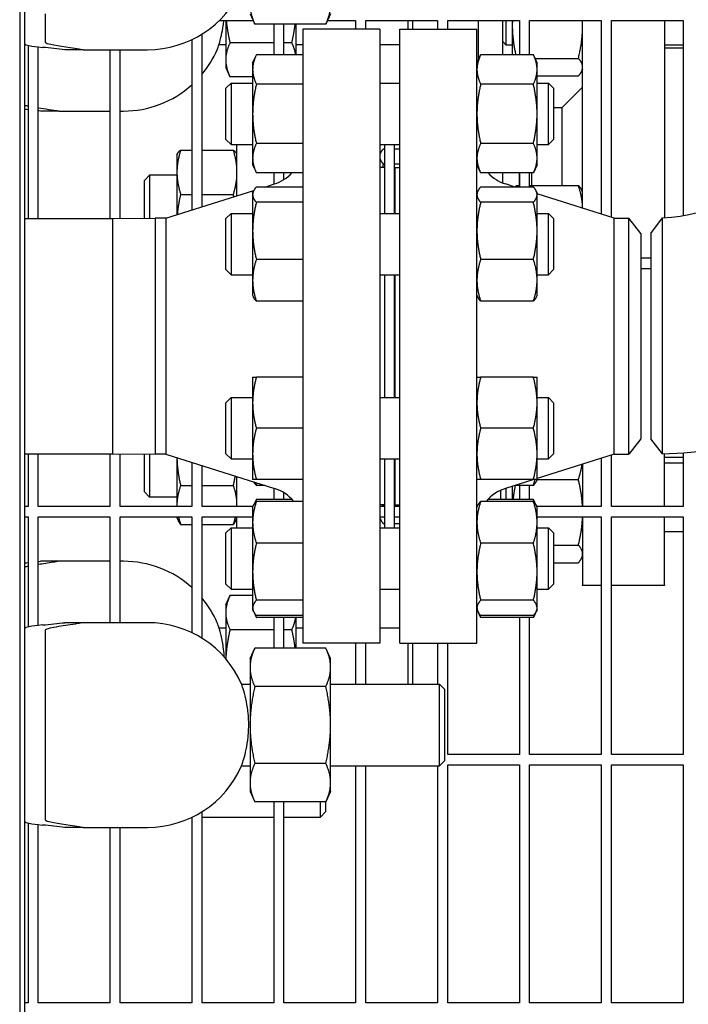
# Model space of a CAD drawing. Header units: inches. Extents: x 24 to 1128, y -69 to 748.
# Tile 639 of 656: x 755 to 763, y 611 to 623. Entities that reach past the tile are written whole.
import ezdxf

# ---------------------------------------------------------------- set-up
doc = ezdxf.new("R2010")
doc.units = ezdxf.units.IN
doc.header["$LTSCALE"] = 32
doc.header["$MEASUREMENT"] = 0
doc.layers.add('Visible (ANSI)', color=7, linetype='Continuous', lineweight=30)

msp = doc.modelspace()

# ---------------------------------------------------------------- linework, layer by layer
at = {"layer": 'Visible (ANSI)'}
for p, q in [((754.94651, 628.66844), (754.94651, 608.66853)), ((755.00901, 608.73103), (755.00901, 628.60594)), ((755.25901, 622.60554), (755.25901, 622.26558)), ((757.75901, 622.60603), (757.81438, 622.48727)), ((758.74301, 622.60603), (758.68763, 622.48727)), ((757.38419, 622.52603), (757.79631, 622.52603)), ((757.4624, 622.52603), (757.4624, 622.04586)), ((758.6844, 622.48042), (757.81762, 622.48042)), ((758.04813, 622.48042), (758.04813, 622.10642)), ((758.17313, 622.10642), (758.17313, 622.48042)), ((758.3214, 622.10642), (758.3214, 622.48042)), ((758.7057, 622.52603), (759.04813, 622.52603)), ((759.04813, 622.52603), (759.04813, 622.41853)), ((759.17313, 622.41853), (759.17313, 622.52603)), ((759.17313, 622.52603), (760.04813, 622.52603)), ((759.6881, 622.41853), (759.6881, 622.52603)), ((759.74365, 622.52603), (759.74365, 622.41853)), ((760.04813, 622.52603), (760.04813, 622.41853)), ((760.17313, 622.41853), (760.17313, 622.52603)), ((760.17313, 622.52603), (761.04813, 622.52603)), ((760.54563, 622.52603), (760.54563, 622.04298)), ((760.84563, 622.10644), (760.84563, 622.52603)), ((760.88313, 622.52603), (760.88313, 622.22954)), ((760.96163, 622.52603), (760.96163, 622.46345)), ((760.96163, 622.46345), (760.96163, 622.10642)), ((761.04813, 622.52603), (761.04813, 622.10642)), ((761.17313, 622.10642), (761.17313, 622.52603)), ((761.17313, 622.52603), (762.04813, 622.52603)), ((761.82063, 620.22979), (761.82063, 622.52603)), ((762.04813, 622.52603), (762.04813, 620.15773)), ((762.17313, 620.11814), (762.17313, 622.52603)), ((762.17313, 622.52603), (763.04813, 622.52603)), ((762.82063, 622.52603), (762.82063, 620.11447)), ((763.04813, 622.52603), (763.04813, 620.14221)), ((757.17313, 620.24816), (757.17313, 622.35955)), ((758.40563, 622.41853), (758.40563, 614.91853)), ((759.34563, 622.41853), (758.40563, 622.41853)), ((759.34563, 622.41853), (759.34563, 614.91853)), ((759.59013, 614.91853), (759.59013, 622.41853)), ((759.59013, 622.41853), (760.53013, 622.41853)), ((760.53013, 614.91853), (760.53013, 622.41853)), ((755.04813, 622.2209), (755.04813, 620.10603)), ((757.04813, 622.29077), (757.04813, 620.20856)), ((757.37958, 622.23103), (757.4624, 622.23103)), ((758.04813, 622.25341), (757.51427, 622.25341)), ((758.26954, 622.25341), (758.17313, 622.25341)), ((758.3214, 622.23103), (758.40563, 622.23103)), ((759.34563, 622.23103), (759.59013, 622.23103)), ((760.84563, 622.26704), (760.88313, 622.22954)), ((760.88313, 622.22954), (760.96163, 622.22954)), ((762.82063, 622.22954), (763.04813, 622.22954)), ((755.17313, 620.10603), (755.17313, 622.20178)), ((755.72207, 622.16853), (755.49575, 622.16853)), ((755.72207, 622.16853), (756.25901, 622.16853)), ((756.04813, 622.16853), (756.04813, 620.10603)), ((756.17313, 620.10646), (756.17313, 622.16853)), ((756.25901, 622.16853), (756.50901, 622.16853)), ((757.79113, 622.00974), (757.83622, 622.10642)), ((758.40563, 622.10642), (757.83622, 622.10642)), ((760.53013, 622.00974), (760.57522, 622.10642)), ((761.21905, 622.10642), (760.57522, 622.10642)), ((761.26413, 622.00974), (761.21905, 622.10642)), ((763.04813, 622.185), (762.82063, 622.185)), ((757.4624, 622.04586), (757.4624, 621.94953)), ((757.79113, 622.00974), (757.79113, 621.926)), ((761.23954, 622.06248), (761.76877, 622.06248)), ((761.26413, 621.926), (761.26413, 622.00974)), ((757.4624, 621.94953), (757.51427, 621.8383)), ((757.79113, 621.926), (757.79113, 621.38474)), ((761.26413, 621.38474), (761.26413, 621.926)), ((761.82063, 621.93054), (761.80881, 621.90518)), ((757.46513, 621.69724), (757.52763, 621.75974)), ((757.79113, 621.8383), (757.51427, 621.8383)), ((757.52763, 621.75974), (757.52763, 621.00974)), ((757.52763, 621.75974), (757.79113, 621.75974)), ((758.40563, 621.74558), (757.83622, 621.74558)), ((759.34563, 621.75974), (759.59013, 621.75974)), ((761.21905, 621.74558), (760.57522, 621.74558)), ((761.26413, 621.8476), (761.76877, 621.8476)), ((761.26413, 621.75974), (761.40263, 621.75974)), ((761.40263, 621.00974), (761.40263, 621.75974)), ((761.46513, 621.69724), (761.40263, 621.75974)), ((757.46513, 621.07224), (757.46513, 621.69724)), ((761.46513, 621.69724), (761.46513, 621.07224)), ((761.57063, 621.46107), (761.82063, 621.71107)), ((755.42547, 621.41853), (755.19915, 621.41853)), ((755.42547, 621.41853), (755.9624, 621.41853)), ((755.9624, 621.41853), (756.04813, 621.41853)), ((756.17313, 621.41853), (756.2124, 621.41853)), ((757.79113, 621.38474), (757.79113, 620.84347)), ((761.26413, 620.84347), (761.26413, 621.38474)), ((761.46513, 621.46107), (761.57063, 621.46107)), ((761.57063, 620.50992), (761.57063, 621.46107)), ((757.46513, 621.07224), (757.52763, 621.00974)), ((758.40563, 621.02389), (757.83622, 621.02389)), ((761.21905, 621.02389), (760.57522, 621.02389)), ((761.46513, 621.07224), (761.40263, 621.00974)), ((756.86663, 620.88452), (756.87228, 620.89664)), ((756.91172, 620.94267), (757.04813, 620.94267)), ((757.17313, 620.94267), (757.55555, 620.94267)), ((757.52763, 621.00974), (757.79113, 621.00974)), ((757.59563, 620.89524), (757.59498, 620.89664)), ((757.59563, 621.00974), (757.59563, 620.38198)), ((759.34563, 621.00974), (759.59013, 621.00974)), ((759.34563, 620.89524), (759.35047, 620.90562)), ((759.38572, 620.95558), (759.40513, 620.95558)), ((759.40513, 620.16862), (759.40513, 621.00974)), ((759.52513, 620.16862), (759.52513, 621.00974)), ((759.52513, 620.95558), (759.59013, 620.95558)), ((761.26413, 621.00974), (761.40263, 621.00974)), ((756.86663, 620.88452), (756.86663, 620.67113)), ((757.79113, 620.84347), (757.79113, 620.75974)), ((759.38572, 620.77264), (759.40513, 620.77264)), ((759.52513, 620.77264), (759.59013, 620.77264)), ((761.26413, 620.75974), (761.26413, 620.84347)), ((756.86663, 620.67113), (756.86663, 620.15108)), ((757.79113, 620.75974), (757.83622, 620.66305)), ((758.4035, 620.66305), (757.83622, 620.66305)), ((758.04813, 620.66305), (758.04813, 620.5253)), ((758.17313, 620.58222), (758.17313, 620.66305)), ((759.40513, 620.72853), (759.34563, 620.72853)), ((759.53013, 620.16862), (759.53013, 620.72853)), ((759.53013, 620.72853), (759.59013, 620.72853)), ((760.53013, 620.75974), (760.57522, 620.66305)), ((761.21905, 620.66305), (760.57522, 620.66305)), ((760.84563, 620.53993), (760.84563, 620.66306)), ((761.04563, 620.66305), (761.04563, 620.50992)), ((761.04813, 620.66305), (761.04813, 620.49072)), ((761.17313, 620.49072), (761.17313, 620.66305)), ((761.19563, 620.66305), (761.19563, 620.50992)), ((761.26413, 620.75974), (761.21905, 620.66305)), ((756.47063, 620.57202), (756.53313, 620.63452)), ((756.47063, 620.1079), (756.47063, 620.57202)), ((756.53313, 620.63452), (756.53313, 620.1082)), ((756.86663, 620.63452), (756.53313, 620.63452)), ((759.52513, 620.60853), (759.53013, 620.60853)), ((756.7323, 620.10853), (757.80531, 620.44839)), ((757.79113, 620.41862), (757.80141, 620.44067)), ((757.79113, 620.41862), (757.79113, 620.39732)), ((758.40563, 620.49072), (757.83622, 620.49072)), ((757.93895, 620.49072), (758.05661, 620.52798)), ((760.53013, 620.41862), (760.54041, 620.44067)), ((761.21905, 620.49072), (760.57522, 620.49072)), ((760.99682, 620.49072), (760.87916, 620.52798)), ((761.0135, 620.50992), (761.04813, 620.50992)), ((761.17313, 620.50992), (761.76877, 620.50992)), ((761.26413, 620.41862), (761.25385, 620.44067)), ((761.26413, 620.39732), (761.26413, 620.41862)), ((761.82063, 620.42698), (761.80881, 620.45234)), ((756.91172, 620.39959), (757.04813, 620.39959)), ((757.17313, 620.39959), (757.55555, 620.39959)), ((757.79113, 620.39732), (757.79113, 619.95538)), ((758.40563, 620.30393), (757.83622, 620.30393)), ((761.21905, 620.30393), (760.57522, 620.30393)), ((762.20347, 620.10853), (761.26413, 620.40605)), ((761.26413, 619.95538), (761.26413, 620.39732)), ((755.00901, 620.10603), (756.0842, 620.10603)), ((756.0842, 620.10603), (756.60207, 620.10853)), ((756.0842, 617.23103), (756.0842, 620.10603)), ((756.0842, 618.66853), (756.0842, 620.10603)), ((756.7323, 620.10853), (756.60207, 620.10853)), ((756.60207, 620.10853), (756.60207, 617.22853)), ((756.60207, 620.10853), (756.60207, 618.66853)), ((756.7323, 620.10853), (756.7323, 617.22853)), ((757.46513, 620.10612), (757.52763, 620.16862)), ((757.46513, 619.48112), (757.46513, 620.10612)), ((757.52763, 620.16862), (757.52763, 619.41862)), ((757.52763, 620.16862), (757.79113, 620.16862)), ((759.34563, 620.16862), (759.59013, 620.16862)), ((761.26413, 620.16862), (761.40263, 620.16862)), ((761.40263, 619.41862), (761.40263, 620.16862)), ((761.46513, 620.10612), (761.40263, 620.16862)), ((761.46513, 620.10612), (761.46513, 619.48112)), ((762.20347, 617.22853), (762.20347, 620.10853)), ((762.20347, 620.10853), (762.38626, 620.10853)), ((762.38626, 617.22853), (762.38626, 620.10853)), ((762.53013, 619.92103), (762.38626, 620.10853)), ((762.65513, 619.92103), (762.79745, 620.11292)), ((757.79113, 619.95538), (757.79113, 619.35168)), ((761.26413, 619.35168), (761.26413, 619.95538)), ((762.53013, 619.92103), (762.53013, 617.41603)), ((762.65513, 619.92103), (762.65513, 617.41613)), ((758.40563, 619.60683), (757.83622, 619.60683)), ((761.21905, 619.60683), (760.57522, 619.60683)), ((762.65513, 619.61978), (762.53013, 619.61978)), ((757.46513, 619.48112), (757.52763, 619.41862)), ((761.46513, 619.48112), (761.40263, 619.41862)), ((762.53013, 619.49478), (762.65513, 619.49478)), ((757.52763, 619.41862), (757.79113, 619.41862)), ((757.79113, 619.35168), (757.79113, 619.16862)), ((759.34563, 619.41862), (759.59013, 619.41862)), ((759.40513, 617.91844), (759.40513, 619.41862)), ((759.52513, 617.91844), (759.52513, 619.41862)), ((759.53013, 617.91844), (759.53013, 619.41862)), ((761.26413, 619.41862), (761.40263, 619.41862)), ((761.26413, 619.16862), (761.26413, 619.35168)), ((757.79113, 619.16862), (757.80141, 619.14657)), ((758.40563, 619.09652), (757.83622, 619.09652)), ((760.53013, 619.16862), (760.54041, 619.14657)), ((761.21905, 619.09652), (760.57522, 619.09652)), ((761.26413, 619.16862), (761.25385, 619.14657)), ((756.0842, 617.23103), (756.0842, 618.66853)), ((756.60207, 618.66853), (756.60207, 617.22853)), ((757.79113, 618.16844), (757.79113, 617.85594)), ((758.40563, 618.16844), (757.83622, 618.16844)), ((761.21905, 618.16844), (760.57522, 618.16844)), ((761.26413, 617.85594), (761.26413, 618.16844)), ((757.46513, 617.85594), (757.52763, 617.91844)), ((757.52763, 617.91844), (757.52763, 617.16844)), ((757.52763, 617.91844), (757.79113, 617.91844)), ((759.34563, 617.91844), (759.59013, 617.91844)), ((761.26413, 617.91844), (761.40263, 617.91844)), ((761.40263, 617.16844), (761.40263, 617.91844)), ((761.46513, 617.85594), (761.40263, 617.91844)), ((757.46513, 617.23094), (757.46513, 617.85594)), ((757.79113, 617.85594), (757.79113, 617.23094)), ((761.26413, 617.23094), (761.26413, 617.85594)), ((761.46513, 617.85594), (761.46513, 617.23094)), ((758.40563, 617.54344), (757.83622, 617.54344)), ((761.21905, 617.54344), (760.57522, 617.54344)), ((762.53013, 617.41603), (762.38626, 617.22853)), ((762.79751, 617.23048), (762.65513, 617.41603)), ((755.00901, 617.23103), (756.0842, 617.23103)), ((755.04813, 617.23103), (755.04813, 616.58853)), ((755.17313, 616.58853), (755.17313, 617.23103)), ((756.04813, 617.23103), (756.04813, 616.58853)), ((756.0842, 617.23103), (756.60207, 617.22853)), ((756.17313, 616.58853), (756.17313, 617.2306)), ((756.47063, 616.76504), (756.47063, 617.22916)), ((756.53313, 617.22886), (756.53313, 616.70254)), ((756.7323, 617.22853), (756.60207, 617.22853)), ((756.7323, 617.22853), (758.05661, 616.80908)), ((756.86663, 617.18598), (756.86663, 616.60722)), ((757.46513, 617.23094), (757.52763, 617.16844)), ((757.52763, 617.16844), (757.79113, 617.16844)), ((757.79113, 617.23094), (757.79113, 616.91844)), ((759.34563, 617.16844), (759.59013, 617.16844)), ((759.40513, 616.32732), (759.40513, 617.16844)), ((759.52513, 616.32732), (759.52513, 617.16844)), ((759.53013, 616.60853), (759.53013, 617.16844)), ((761.26413, 616.91844), (761.26413, 617.23094)), ((762.20347, 617.22853), (761.26413, 616.93101)), ((761.26413, 617.16844), (761.40263, 617.16844)), ((761.46513, 617.23094), (761.40263, 617.16844)), ((762.04813, 617.17933), (762.04813, 616.58853)), ((762.17313, 616.58853), (762.17313, 617.21892)), ((762.20347, 617.22853), (762.38626, 617.22853)), ((762.82063, 616.58853), (762.82063, 617.23117)), ((763.04813, 617.185), (762.82063, 617.185)), ((763.04813, 617.24343), (763.04813, 616.58853)), ((757.04813, 617.12849), (757.04813, 616.58853)), ((757.17313, 616.58853), (757.17313, 617.0889)), ((761.82063, 617.10727), (761.82063, 616.58853)), ((762.82063, 617.12277), (763.04813, 617.12277)), ((757.59563, 616.95508), (757.59563, 616.58853)), ((756.91172, 616.84487), (757.04813, 616.84487)), ((757.17313, 616.84487), (757.55555, 616.84487)), ((758.40563, 616.91844), (757.83622, 616.91844)), ((757.93895, 616.84634), (757.83622, 616.84634)), ((758.04813, 616.81176), (758.04813, 616.67401)), ((761.21905, 616.91844), (760.57522, 616.91844)), ((761.22444, 616.91844), (760.87916, 616.80908)), ((760.88313, 616.81034), (760.88313, 616.67401)), ((760.96163, 616.8352), (760.96163, 616.67401)), ((761.21905, 616.84634), (760.99682, 616.84634)), ((761.04813, 616.84634), (761.04813, 616.67401)), ((761.17313, 616.67401), (761.17313, 616.84634)), ((761.26413, 616.91844), (761.25385, 616.89639)), ((761.26377, 616.91765), (761.76877, 616.91765)), ((756.47063, 616.76504), (756.53313, 616.70254)), ((756.86663, 616.70254), (756.53313, 616.70254)), ((758.17313, 616.67401), (758.17313, 616.75484)), ((759.52513, 616.72853), (759.53013, 616.72853)), ((760.82063, 616.67401), (760.82063, 616.78641)), ((755.04813, 616.58853), (755.00901, 616.58853)), ((756.04813, 616.58853), (755.17313, 616.58853)), ((757.04813, 616.58853), (756.17313, 616.58853)), ((756.86663, 616.60722), (756.86663, 616.58853)), ((757.79636, 616.58853), (757.17313, 616.58853)), ((757.79113, 616.57732), (757.80141, 616.59937)), ((757.79113, 616.57732), (757.79113, 616.39427)), ((757.80141, 616.59937), (757.83622, 616.67401)), ((758.27075, 616.67401), (757.83622, 616.67401)), ((758.40563, 616.64942), (757.83622, 616.64942)), ((759.40513, 616.60853), (759.34563, 616.60853)), ((759.40513, 616.58853), (759.34563, 616.58853)), ((759.59013, 616.58853), (759.52513, 616.58853)), ((759.53013, 616.60853), (759.59013, 616.60853)), ((760.53013, 616.57732), (760.54041, 616.59937)), ((761.21905, 616.64942), (760.57522, 616.64942)), ((761.21905, 616.67401), (760.66501, 616.67401)), ((761.25385, 616.59937), (761.21905, 616.67401)), ((761.26413, 616.57732), (761.25385, 616.59937)), ((762.04813, 616.58853), (761.25891, 616.58853)), ((761.26413, 616.39427), (761.26413, 616.57732)), ((763.04813, 616.58853), (762.17313, 616.58853)), ((755.00901, 616.46353), (755.04813, 616.46353)), ((755.04813, 616.46353), (755.04813, 615.11616)), ((755.17313, 615.13528), (755.17313, 616.46353)), ((755.17313, 616.46353), (756.04813, 616.46353)), ((756.04813, 616.46353), (756.04813, 615.16853)), ((756.17313, 615.16853), (756.17313, 616.46353)), ((756.17313, 616.46353), (757.04813, 616.46353)), ((756.86663, 616.46353), (756.86663, 616.45254)), ((756.86663, 616.45254), (756.88307, 616.41728)), ((757.04813, 616.46353), (757.04813, 615.04629)), ((757.17313, 614.97751), (757.17313, 616.46353)), ((757.17313, 616.46353), (757.79113, 616.46353)), ((757.59563, 616.44182), (757.58419, 616.41728)), ((757.59563, 616.46353), (757.59563, 616.32732)), ((759.34563, 616.46353), (759.40513, 616.46353)), ((759.34563, 616.44182), (759.35137, 616.42952)), ((759.52513, 616.46353), (759.59013, 616.46353)), ((761.26413, 616.46353), (762.04813, 616.46353)), ((761.82063, 616.46353), (761.82063, 615.62817)), ((762.04813, 616.46353), (762.04813, 613.55728)), ((762.17313, 613.55728), (762.17313, 616.46353)), ((762.17313, 616.46353), (763.04813, 616.46353)), ((762.82063, 615.62817), (762.82063, 616.46353)), ((763.04813, 616.46353), (763.04813, 613.55728)), ((756.91172, 616.36958), (757.04813, 616.36958)), ((757.17313, 616.36958), (757.55555, 616.36958)), ((757.46513, 616.26482), (757.52763, 616.32732)), ((757.52763, 616.32732), (757.52763, 615.57732)), ((757.52763, 616.32732), (757.79113, 616.32732)), ((757.79113, 616.39427), (757.79113, 615.79056)), ((759.34563, 616.32732), (759.59013, 616.32732)), ((759.38572, 616.37942), (759.40513, 616.37942)), ((759.52513, 616.37942), (759.59013, 616.37942)), ((761.26413, 615.79056), (761.26413, 616.39427)), ((761.26413, 616.32732), (761.40263, 616.32732)), ((761.40263, 615.57732), (761.40263, 616.32732)), ((761.46513, 616.26482), (761.40263, 616.32732)), ((757.46513, 615.63982), (757.46513, 616.26482)), ((761.46513, 616.26482), (761.46513, 615.63982)), ((762.82063, 616.28277), (763.04813, 616.28277)), ((758.40563, 616.13911), (757.83622, 616.13911)), ((761.21905, 616.13911), (760.57522, 616.13911)), ((761.46513, 616.11571), (761.76877, 616.11571)), ((761.82063, 615.98377), (761.80881, 615.95841)), ((755.42547, 615.91853), (755.19915, 615.91853)), ((755.9624, 615.91853), (755.42547, 615.91853)), ((756.04813, 615.91853), (755.9624, 615.91853)), ((756.2124, 615.91853), (756.17313, 615.91853)), ((761.46513, 615.90083), (761.76877, 615.90083)), ((757.79113, 615.79056), (757.79113, 615.34862)), ((761.26413, 615.34862), (761.26413, 615.79056)), ((757.46513, 615.63982), (757.52763, 615.57732)), ((761.46513, 615.63982), (761.40263, 615.57732)), ((761.82063, 615.62405), (761.82063, 615.62817)), ((762.04813, 615.62405), (761.82063, 615.62405)), ((762.82063, 615.62405), (762.17313, 615.62405)), ((762.82063, 615.62817), (762.82063, 615.62405)), ((757.4624, 615.38753), (757.51413, 615.49846)), ((757.79113, 615.49876), (757.51427, 615.49876)), ((757.52763, 615.57732), (757.79113, 615.57732)), ((759.34563, 615.57732), (759.59013, 615.57732)), ((761.26413, 615.57732), (761.40263, 615.57732)), ((757.4624, 615.38753), (757.4624, 615.29097)), ((758.40563, 615.44201), (757.83622, 615.44201)), ((761.21905, 615.44201), (760.57522, 615.44201)), ((757.4624, 615.29097), (757.4624, 614.72694)), ((757.79113, 615.34862), (757.79113, 615.32732)), ((757.79113, 615.32732), (757.80141, 615.30528)), ((757.80141, 615.30528), (757.83622, 615.23064)), ((758.40563, 615.25523), (757.83622, 615.25523)), ((760.53013, 615.32732), (760.54041, 615.30528)), ((760.54041, 615.30528), (760.57522, 615.23064)), ((761.21905, 615.25523), (760.57522, 615.25523)), ((761.25385, 615.30528), (761.21905, 615.23064)), ((761.26413, 615.32732), (761.25385, 615.30528)), ((761.26413, 615.32732), (761.26413, 615.34862)), ((755.72207, 615.16853), (755.49575, 615.16853)), ((756.25901, 615.16853), (755.72207, 615.16853)), ((756.50901, 615.16853), (756.25901, 615.16853)), ((758.40563, 615.23064), (757.83622, 615.23064)), ((758.04813, 615.23064), (758.04813, 614.85672)), ((758.17313, 614.85672), (758.17313, 615.23064)), ((758.3214, 614.85672), (758.3214, 615.23064)), ((761.21905, 615.23064), (760.57522, 615.23064)), ((761.04813, 615.23064), (761.04813, 613.55728)), ((761.17313, 613.55728), (761.17313, 615.23064)), ((755.25901, 615.07148), (755.25901, 614.73152)), ((757.37958, 615.10603), (757.4624, 615.10603)), ((758.04813, 615.08319), (757.51427, 615.08319)), ((758.26954, 615.08319), (758.17313, 615.08319)), ((758.3214, 615.10603), (758.40563, 615.10603)), ((759.34563, 615.10603), (759.59013, 615.10603)), ((759.34563, 614.91853), (758.40563, 614.91853)), ((759.04813, 614.91853), (759.04813, 614.41853)), ((759.17313, 614.41853), (759.17313, 614.91853)), ((759.59013, 614.91853), (760.53013, 614.91853)), ((759.6881, 614.41853), (759.6881, 614.91853)), ((759.74365, 614.91853), (759.74365, 614.41853)), ((760.04813, 614.91853), (760.04813, 614.41853)), ((760.17313, 613.55728), (760.17313, 614.91853)), ((757.75901, 614.73103), (757.81762, 614.85672)), ((758.6844, 614.85672), (757.81762, 614.85672)), ((758.74301, 614.73103), (758.6844, 614.85672)), ((755.25901, 614.73152), (755.25901, 613.10554)), ((757.75901, 614.73103), (757.75901, 614.62218)), ((758.74301, 614.62218), (758.74301, 614.73103)), ((757.75901, 614.62218), (757.75901, 613.91853)), ((758.74301, 613.91853), (758.74301, 614.62218)), ((757.65465, 614.41853), (757.75901, 614.41853)), ((758.74301, 614.41853), (760.07151, 614.41853)), ((760.07151, 613.41853), (760.07151, 614.41853)), ((760.13401, 614.35603), (760.07151, 614.41853)), ((758.6844, 614.38763), (757.81762, 614.38763)), ((760.13401, 614.35603), (760.13401, 613.48103)), ((757.75901, 613.91853), (757.75901, 613.21488)), ((758.74301, 613.21488), (758.74301, 613.91853)), ((761.04813, 613.55728), (760.17313, 613.55728)), ((762.04813, 613.55728), (761.17313, 613.55728)), ((763.04813, 613.55728), (762.17313, 613.55728)), ((758.6844, 613.44943), (757.81762, 613.44943)), ((760.13401, 613.48103), (760.07151, 613.41853)), ((757.65465, 613.41853), (757.75901, 613.41853)), ((758.74301, 613.41853), (760.07151, 613.41853)), ((759.04813, 613.41853), (759.04813, 610.52603)), ((759.17313, 610.52603), (759.17313, 613.41853)), ((760.04813, 613.41853), (760.04813, 610.52603)), ((760.17313, 610.52603), (760.17313, 613.43228)), ((760.17313, 613.43228), (761.04813, 613.43228)), ((761.04813, 613.43228), (761.04813, 610.52603)), ((761.17313, 610.52603), (761.17313, 613.43228)), ((761.17313, 613.43228), (762.04813, 613.43228)), ((762.04813, 613.43228), (762.04813, 610.52603)), ((762.17313, 610.52603), (762.17313, 613.43228)), ((762.17313, 613.43228), (763.04813, 613.43228)), ((763.04813, 613.43228), (763.04813, 610.52603)), ((757.75901, 613.21488), (757.75901, 613.10603)), ((758.74301, 613.10603), (758.74301, 613.21488)), ((755.25901, 613.10554), (755.25901, 612.76558)), ((757.75901, 613.10603), (757.81762, 612.98034)), ((758.74301, 613.10603), (758.6844, 612.98034)), ((758.6844, 612.98034), (757.81762, 612.98034)), ((758.04813, 612.98034), (758.04813, 610.52603)), ((758.17313, 610.52603), (758.17313, 612.98034)), ((758.61937, 612.79353), (758.61937, 612.98034)), ((758.68187, 612.98034), (758.68187, 612.85603)), ((757.17313, 610.52603), (757.17313, 612.85955)), ((758.68187, 612.85603), (758.61937, 612.79353)), ((755.04813, 612.7209), (755.04813, 610.52603)), ((757.04813, 612.79077), (757.04813, 610.52603)), ((757.17313, 612.79353), (758.04813, 612.79353)), ((758.17313, 612.79353), (758.61937, 612.79353)), ((755.17313, 610.52603), (755.17313, 612.70178)), ((755.72207, 612.66853), (755.49575, 612.66853)), ((755.72207, 612.66853), (756.25901, 612.66853)), ((756.04813, 612.66853), (756.04813, 610.52603)), ((756.17313, 610.52603), (756.17313, 612.66853)), ((756.25901, 612.66853), (756.50901, 612.66853)), ((755.04813, 610.52603), (755.00901, 610.52603)), ((756.04813, 610.52603), (755.17313, 610.52603)), ((757.04813, 610.52603), (756.17313, 610.52603)), ((758.04813, 610.52603), (757.17313, 610.52603)), ((759.04813, 610.52603), (758.17313, 610.52603)), ((760.04813, 610.52603), (759.17313, 610.52603)), ((761.04813, 610.52603), (760.17313, 610.52603)), ((762.04813, 610.52603), (761.17313, 610.52603)), ((763.04813, 610.52603), (762.17313, 610.52603))]:
    msp.add_line(p, q, dxfattribs=at)
for centre, radius, start, end in [((756.50901, 623.41853), 1.25, 270, 336.421822), ((762.65513, 622.41853), 2.31, 273.532272, 356.467728), ((762.65513, 622.41853), 5.19, 271.571968, 358.428032), ((756.2124, 622.66853), 1.25, 320.226796, 336.421822), ((756.2124, 622.66853), 1.25, 270, 311.957779), ((757.90563, 621.00464), 0.5, 287.574716, 316.906395), ((761.03013, 621.00464), 0.5, 223.093605, 252.425284), ((757.90563, 616.33242), 0.5, 39.346629, 72.425284), ((761.03013, 616.33242), 0.5, 107.574716, 140.653371), ((756.2124, 614.66853), 1.25, 48.042221, 90), ((756.2124, 614.66853), 1.25, 23.578178, 39.773204), ((756.50901, 613.91853), 1.25, 23.578178, 90), ((756.50901, 613.91853), 1.25, 270, 336.421822)]:
    msp.add_arc(centre, radius, start, end, dxfattribs=at)
for centre, major_axis, start_param, end_param in [((757.00901, 622.23973), (-2, 0), 0, 0.46748636), ((746.60901, 621.98863), (9.65, 0), 0.40039701, 0.46748636), ((746.3124, 621.23863), (-9.65, 0), 3.58040512, 3.58985309), ((746.3124, 621.23863), (-9.65, 0), 3.54198967, 3.54885104), ((746.3124, 616.09843), (9.65, 0), 5.83492487, 5.84437284), ((746.3124, 616.09843), (9.65, 0), 5.87592692, 5.88278829), ((757.00901, 615.09733), (2, 0), 2.67410629, 3.14159265), ((746.60901, 615.34843), (-9.65, 0), 2.67410629, 2.74119564), ((757.00901, 612.73973), (-2, 0), 0, 0.46748636), ((746.60901, 612.48863), (9.65, 0), 0.40039701, 0.46748636)]:
    msp.add_ellipse(centre, major_axis=major_axis, ratio=0.04782887, start_param=start_param, end_param=end_param, dxfattribs=at)
for points, weights in [([(757.75901, 622.72025), (757.75901, 622.60894), (757.81762, 622.48042)], [1, 1.0379548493, 1]), ([(758.6844, 622.48042), (758.74301, 622.60894), (758.74301, 622.72025)], [1, 1.0379548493, 1]), ([(757.46893, 622.52603), (757.48051, 622.3982), (757.51427, 622.25341)], [1.01743957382, 1.02437968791, 1]), ([(757.81762, 622.48042), (757.81598, 622.48386), (757.81438, 622.48727)], [1, 1.00102576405, 1.00199608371]), ([(758.26954, 622.25341), (758.29746, 622.37319), (758.31012, 622.48042)], [1, 1.0200840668, 1.01891289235]), ([(758.68763, 622.48727), (758.68604, 622.48386), (758.6844, 622.48042)], [1.00199608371, 1.00102576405, 1]), ([(760.96299, 622.52603), (760.96163, 622.49468), (760.96163, 622.46345)], [1.01033928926, 1.00617392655, 1]), ([(760.96163, 622.46345), (760.96163, 622.29539), (761.00334, 622.10642)], [1, 1.03415169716, 1.00684413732]), ([(761.76877, 622.06248), (761.82063, 622.27736), (761.82063, 622.46345)], [1, 1.0379548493, 1]), ([(761.82063, 622.46345), (761.82063, 622.49468), (761.81927, 622.52603)], [1, 1.00617392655, 1.01033928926]), ([(757.51427, 622.25341), (757.4624, 622.14219), (757.4624, 622.04586)], [1, 1.0379548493, 1]), ([(758.31668, 622.10642), (758.30603, 622.17515), (758.26954, 622.25341)], [1.0160681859, 1.02640775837, 1]), ([(757.83622, 622.10642), (757.79113, 622.00974), (757.79113, 621.926)], [1, 1.0379548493, 1]), ([(760.57522, 622.10642), (760.53013, 622.00974), (760.53013, 621.926)], [1, 1.0379548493, 1]), ([(761.26413, 621.926), (761.26413, 622.00974), (761.21905, 622.10642)], [1, 1.0379548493, 1]), ([(757.4624, 622.04586), (757.4624, 621.94953), (757.51427, 621.8383)], [1, 1.0379548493, 1]), ([(761.82063, 621.95504), (761.82063, 622.0049), (761.76877, 622.06248)], [1, 1.0379548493, 1]), ([(757.79113, 621.926), (757.79113, 621.84227), (757.83622, 621.74558)], [1, 1.0379548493, 1]), ([(760.53013, 621.926), (760.53013, 621.84227), (760.57522, 621.74558)], [1, 1.0379548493, 1]), ([(761.21905, 621.74558), (761.26413, 621.84227), (761.26413, 621.926)], [1, 1.0379548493, 1]), ([(761.76877, 621.8476), (761.82063, 621.90518), (761.82063, 621.95504)], [1, 1.0379548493, 1]), ([(757.83622, 621.74558), (757.79113, 621.5522), (757.79113, 621.38474)], [1, 1.0379548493, 1]), ([(760.57522, 621.74558), (760.53013, 621.5522), (760.53013, 621.38474)], [1, 1.0379548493, 1]), ([(761.26413, 621.38474), (761.26413, 621.5522), (761.21905, 621.74558)], [1, 1.0379548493, 1]), ([(757.79113, 621.38474), (757.79113, 621.21727), (757.83622, 621.02389)], [1, 1.0379548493, 1]), ([(760.53013, 621.38474), (760.53013, 621.21727), (760.57522, 621.02389)], [1, 1.0379548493, 1]), ([(761.21905, 621.02389), (761.26413, 621.21727), (761.26413, 621.38474)], [1, 1.0379548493, 1]), ([(757.83622, 621.02389), (757.79113, 620.9272), (757.79113, 620.84347)], [1, 1.0379548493, 1]), ([(760.57522, 621.02389), (760.53013, 620.9272), (760.53013, 620.84347)], [1, 1.0379548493, 1]), ([(761.26413, 620.84347), (761.26413, 620.9272), (761.21905, 621.02389)], [1, 1.0379548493, 1]), ([(756.91172, 620.94267), (756.86663, 620.79715), (756.86663, 620.67113)], [1, 1.0379548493, 1]), ([(756.87228, 620.89664), (756.88235, 620.91822), (756.91172, 620.94267)], [1.0174265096, 1.0244025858, 1]), ([(757.55555, 620.94267), (757.58492, 620.91822), (757.59498, 620.89664)], [1, 1.0244025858, 1.0174265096]), ([(757.59563, 620.75863), (757.58586, 620.84482), (757.55555, 620.94267)], [1.01693131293, 1.02520879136, 1]), ([(759.38572, 620.95558), (759.3554, 620.92261), (759.34563, 620.89358)], [1, 1.02520879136, 1.01693131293]), ([(757.79113, 620.84347), (757.79113, 620.75974), (757.83622, 620.66305)], [1, 1.0379548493, 1]), ([(759.34563, 620.83463), (759.3554, 620.8056), (759.38572, 620.77264)], [1.01693131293, 1.02520879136, 1]), ([(759.38572, 620.77264), (759.38031, 620.75025), (759.37558, 620.72853)], [1, 1.00440947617, 1.00779439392]), ([(760.53013, 620.84347), (760.53013, 620.75974), (760.57522, 620.66305)], [1, 1.0379548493, 1]), ([(761.21905, 620.66305), (761.26413, 620.75974), (761.26413, 620.84347)], [1, 1.0379548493, 1]), ([(756.86663, 620.67113), (756.86663, 620.54511), (756.91172, 620.39959)], [1, 1.0379548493, 1]), ([(757.55555, 620.39959), (757.58586, 620.49745), (757.59563, 620.58364)], [1, 1.02520879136, 1.01693131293]), ([(757.83622, 620.49072), (757.79113, 620.44067), (757.79113, 620.39732)], [1, 1.0379548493, 1]), ([(760.57522, 620.49072), (760.53013, 620.44067), (760.53013, 620.39732)], [1, 1.0379548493, 1]), ([(760.99741, 620.49072), (761.00467, 620.50011), (761.0135, 620.50992)], [1.01046262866, 1.00626566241, 1]), ([(761.0135, 620.50992), (761.01031, 620.50024), (761.00733, 620.49072)], [1, 1.00225477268, 1.00424164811]), ([(761.26413, 620.39732), (761.26413, 620.44067), (761.21905, 620.49072)], [1, 1.0379548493, 1]), ([(761.82052, 620.22982), (761.81825, 620.35984), (761.76877, 620.50992)], [1.00344060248, 1.03614858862, 1]), ([(761.76877, 620.50992), (761.79611, 620.47956), (761.80881, 620.45234)], [1, 1.01965956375, 1.01895290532]), ([(756.91172, 620.39959), (756.87926, 620.26781), (756.87031, 620.15224)], [1, 1.02703796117, 1.01555376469]), ([(757.56227, 620.37141), (757.55905, 620.38536), (757.55555, 620.39959)], [1.00527503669, 1.00285179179, 1]), ([(757.79113, 620.39732), (757.79113, 620.35398), (757.83622, 620.30393)], [1, 1.0379548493, 1]), ([(757.83622, 620.30393), (757.79113, 620.11714), (757.79113, 619.95538)], [1, 1.0379548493, 1]), ([(760.53013, 620.39732), (760.53013, 620.35398), (760.57522, 620.30393)], [1, 1.0379548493, 1]), ([(760.57522, 620.30393), (760.53013, 620.11714), (760.53013, 619.95538)], [1, 1.0379548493, 1]), ([(761.21905, 620.30393), (761.26413, 620.35398), (761.26413, 620.39732)], [1, 1.0379548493, 1]), ([(761.26413, 619.95538), (761.26413, 620.11714), (761.21905, 620.30393)], [1, 1.0379548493, 1]), ([(757.79113, 619.95538), (757.79113, 619.79362), (757.83622, 619.60683)], [1, 1.0379548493, 1]), ([(760.53013, 619.95538), (760.53013, 619.79362), (760.57522, 619.60683)], [1, 1.0379548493, 1]), ([(761.21905, 619.60683), (761.26413, 619.79362), (761.26413, 619.95538)], [1, 1.0379548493, 1]), ([(757.83622, 619.60683), (757.79113, 619.4701), (757.79113, 619.35168)], [1, 1.0379548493, 1]), ([(760.57522, 619.60683), (760.53013, 619.4701), (760.53013, 619.35168)], [1, 1.0379548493, 1]), ([(761.26413, 619.35168), (761.26413, 619.4701), (761.21905, 619.60683)], [1, 1.0379548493, 1]), ([(757.79113, 619.35168), (757.79113, 619.23326), (757.83622, 619.09652)], [1, 1.0379548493, 1]), ([(760.53013, 619.35168), (760.53013, 619.23326), (760.57522, 619.09652)], [1, 1.0379548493, 1]), ([(761.21905, 619.09652), (761.26413, 619.23326), (761.26413, 619.35168)], [1, 1.0379548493, 1]), ([(757.83622, 619.09652), (757.81245, 619.12291), (757.80141, 619.14657)], [1, 1.01965956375, 1.01895290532]), ([(760.57522, 619.09652), (760.55145, 619.12291), (760.54041, 619.14657)], [1, 1.01965956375, 1.01895290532]), ([(761.25385, 619.14657), (761.24282, 619.12291), (761.21905, 619.09652)], [1.01895290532, 1.01965956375, 1]), ([(757.79113, 618.16844), (757.79113, 618.16844), (757.83622, 618.16844)], [1, 1.0379548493, 1]), ([(757.83622, 618.16844), (757.79113, 618.00097), (757.79113, 617.85594)], [1, 1.0379548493, 1]), ([(760.53013, 618.16844), (760.53013, 618.16844), (760.57522, 618.16844)], [1, 1.0379548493, 1]), ([(760.57522, 618.16844), (760.53013, 618.00097), (760.53013, 617.85594)], [1, 1.0379548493, 1]), ([(761.21905, 618.16844), (761.26413, 618.16844), (761.26413, 618.16844)], [1, 1.0379548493, 1]), ([(761.26413, 617.85594), (761.26413, 618.00097), (761.21905, 618.16844)], [1, 1.0379548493, 1]), ([(757.79113, 617.85594), (757.79113, 617.71091), (757.83622, 617.54344)], [1, 1.0379548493, 1]), ([(760.53013, 617.85594), (760.53013, 617.71091), (760.57522, 617.54344)], [1, 1.0379548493, 1]), ([(761.21905, 617.54344), (761.26413, 617.71091), (761.26413, 617.85594)], [1, 1.0379548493, 1]), ([(757.83622, 617.54344), (757.79113, 617.37597), (757.79113, 617.23094)], [1, 1.0379548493, 1]), ([(760.57522, 617.54344), (760.53013, 617.37597), (760.53013, 617.23094)], [1, 1.0379548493, 1]), ([(761.26413, 617.23094), (761.26413, 617.37597), (761.21905, 617.54344)], [1, 1.0379548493, 1]), ([(756.8667, 617.18596), (756.86828, 617.02764), (756.91172, 616.84487)], [1.00276338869, 1.03651882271, 1]), ([(757.79113, 617.23094), (757.79113, 617.08591), (757.83622, 616.91844)], [1, 1.0379548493, 1]), ([(760.53013, 617.23094), (760.53013, 617.08591), (760.57522, 616.91844)], [1, 1.0379548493, 1]), ([(761.21905, 616.91844), (761.26413, 617.08591), (761.26413, 617.23094)], [1, 1.0379548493, 1]), ([(761.76877, 616.91765), (761.80154, 617.01705), (761.8134, 617.10498)], [1, 1.02365185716, 1.0178260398]), ([(757.55555, 616.84487), (757.56976, 616.90467), (757.57934, 616.96024)], [1, 1.01166231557, 1.01615771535]), ([(756.91172, 616.84487), (756.86663, 616.71751), (756.86663, 616.60722)], [1, 1.0379548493, 1]), ([(757.59563, 616.68379), (757.58586, 616.75923), (757.55555, 616.84487)], [1.01693131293, 1.02520879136, 1]), ([(757.83622, 616.91844), (757.79113, 616.91844), (757.79113, 616.91844)], [1, 1.0379548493, 1]), ([(757.83622, 616.84634), (757.81624, 616.86853), (757.80531, 616.88867)], [1, 1.01647427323, 1.01864725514]), ([(757.82497, 616.88245), (757.83017, 616.8647), (757.83622, 616.84634)], [1.00858444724, 1.00493349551, 1]), ([(760.57522, 616.91844), (760.53013, 616.91844), (760.53013, 616.91844)], [1, 1.0379548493, 1]), ([(760.99749, 616.84634), (760.97897, 616.75688), (760.97013, 616.67401)], [1.01042043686, 1.02131187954, 1.01834055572]), ([(761.26413, 616.91844), (761.26413, 616.91844), (761.21905, 616.91844)], [1, 1.0379548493, 1]), ([(761.21905, 616.84634), (761.23132, 616.88356), (761.24012, 616.91844)], [1, 1.01005189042, 1.01477953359]), ([(761.25385, 616.89639), (761.24282, 616.87273), (761.21905, 616.84634)], [1.01895290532, 1.01965956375, 1]), ([(761.81884, 616.58853), (761.81123, 616.74171), (761.76877, 616.91765)], [1.01153140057, 1.03086465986, 1]), ([(756.86663, 616.60722), (756.86663, 616.59788), (756.86693, 616.58853)], [1, 1.00310653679, 1.00570454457]), ([(757.83622, 616.64942), (757.79113, 616.51268), (757.79113, 616.39427)], [1, 1.0379548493, 1]), ([(757.80141, 616.59937), (757.81245, 616.62303), (757.83622, 616.64942)], [1.01895290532, 1.01965956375, 1]), ([(757.83622, 616.67401), (757.82395, 616.6477), (757.81515, 616.62303)], [1, 1.01005189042, 1.01477953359]), ([(759.37684, 616.60853), (759.37903, 616.5986), (759.38136, 616.58853)], [1.00688014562, 1.00527966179, 1.00346743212]), ([(760.57522, 616.64942), (760.53013, 616.51268), (760.53013, 616.39427)], [1, 1.0379548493, 1]), ([(760.54041, 616.59937), (760.55145, 616.62303), (760.57522, 616.64942)], [1.01895290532, 1.01965956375, 1]), ([(761.24012, 616.62303), (761.23132, 616.6477), (761.21905, 616.67401)], [1.01477953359, 1.01005189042, 1]), ([(761.21905, 616.64942), (761.24282, 616.62303), (761.25385, 616.59937)], [1, 1.01965956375, 1.01895290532]), ([(761.26413, 616.39427), (761.26413, 616.51268), (761.21905, 616.64942)], [1, 1.0379548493, 1]), ([(756.88388, 616.46353), (756.89437, 616.41858), (756.91172, 616.36958)], [1.01781033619, 1.01427122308, 1]), ([(757.55555, 616.36958), (757.5729, 616.41858), (757.58338, 616.46353)], [1, 1.01427122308, 1.01781033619]), ([(759.34563, 616.44403), (759.3554, 616.41377), (759.38572, 616.37942)], [1.01693131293, 1.02520879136, 1]), ([(761.76877, 616.11571), (761.8137, 616.30185), (761.81965, 616.46353)], [1, 1.03271291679, 1.00903594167]), ([(756.91172, 616.36958), (756.8937, 616.39449), (756.88307, 616.41728)], [1, 1.01482964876, 1.01807087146]), ([(757.58419, 616.41728), (757.57356, 616.39449), (757.55555, 616.36958)], [1.01807087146, 1.01482964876, 1]), ([(757.79113, 616.39427), (757.79113, 616.27585), (757.83622, 616.13911)], [1, 1.0379548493, 1]), ([(760.53013, 616.39427), (760.53013, 616.27585), (760.57522, 616.13911)], [1, 1.0379548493, 1]), ([(761.21905, 616.13911), (761.26413, 616.27585), (761.26413, 616.39427)], [1, 1.0379548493, 1]), ([(757.83622, 616.13911), (757.79113, 615.95232), (757.79113, 615.79056)], [1, 1.0379548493, 1]), ([(760.57522, 616.13911), (760.53013, 615.95232), (760.53013, 615.79056)], [1, 1.0379548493, 1]), ([(761.26413, 615.79056), (761.26413, 615.95232), (761.21905, 616.13911)], [1, 1.0379548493, 1]), ([(761.82063, 616.00827), (761.82063, 616.05814), (761.76877, 616.11571)], [1, 1.0379548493, 1]), ([(761.76877, 615.90083), (761.82063, 615.95841), (761.82063, 616.00827)], [1, 1.0379548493, 1]), ([(757.79113, 615.79056), (757.79113, 615.6288), (757.83622, 615.44201)], [1, 1.0379548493, 1]), ([(760.53013, 615.79056), (760.53013, 615.6288), (760.57522, 615.44201)], [1, 1.0379548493, 1]), ([(761.21905, 615.44201), (761.26413, 615.6288), (761.26413, 615.79056)], [1, 1.0379548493, 1]), ([(757.51427, 615.49876), (757.4624, 615.38741), (757.4624, 615.29097)], [1, 1.0379548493, 1]), ([(757.51413, 615.49846), (757.5142, 615.49861), (757.51427, 615.49876)], [1.00009950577, 1.00004981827, 1]), ([(757.83622, 615.44201), (757.79113, 615.39196), (757.79113, 615.34862)], [1, 1.0379548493, 1]), ([(760.57522, 615.44201), (760.53013, 615.39196), (760.53013, 615.34862)], [1, 1.0379548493, 1]), ([(761.26413, 615.34862), (761.26413, 615.39196), (761.21905, 615.44201)], [1, 1.0379548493, 1]), ([(757.4624, 615.29097), (757.4624, 615.19454), (757.51427, 615.08319)], [1, 1.0379548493, 1]), ([(757.79113, 615.34862), (757.79113, 615.30528), (757.83622, 615.25523)], [1, 1.0379548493, 1]), ([(757.81515, 615.28162), (757.82395, 615.25695), (757.83622, 615.23064)], [1.01477953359, 1.01005189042, 1]), ([(760.53013, 615.34862), (760.53013, 615.30528), (760.57522, 615.25523)], [1, 1.0379548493, 1]), ([(760.55415, 615.28162), (760.56295, 615.25695), (760.57522, 615.23064)], [1.01477953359, 1.01005189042, 1]), ([(761.21905, 615.25523), (761.26413, 615.30528), (761.26413, 615.34862)], [1, 1.0379548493, 1]), ([(761.21905, 615.23064), (761.23132, 615.25695), (761.24012, 615.28162)], [1, 1.01005189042, 1.01477953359]), ([(758.26954, 615.08319), (758.30611, 615.1617), (758.31672, 615.23064)], [1, 1.02646357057, 1.01602431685]), ([(757.51427, 615.08319), (757.46967, 614.89188), (757.46348, 614.72568)], [1, 1.03246718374, 1.00938847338]), ([(758.31006, 614.85672), (758.2974, 614.9637), (758.26954, 615.08319)], [1.01891859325, 1.02003405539, 1]), ([(757.81762, 614.85672), (757.75901, 614.73103), (757.75901, 614.62218)], [1, 1.0379548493, 1]), ([(758.74301, 614.62218), (758.74301, 614.73103), (758.6844, 614.85672)], [1, 1.0379548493, 1]), ([(757.75901, 614.62218), (757.75901, 614.51332), (757.81762, 614.38763)], [1, 1.0379548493, 1]), ([(758.6844, 614.38763), (758.74301, 614.51332), (758.74301, 614.62218)], [1, 1.0379548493, 1]), ([(757.81762, 614.38763), (757.75901, 614.13624), (757.75901, 613.91853)], [1, 1.0379548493, 1]), ([(758.74301, 613.91853), (758.74301, 614.13624), (758.6844, 614.38763)], [1, 1.0379548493, 1]), ([(757.75901, 613.91853), (757.75901, 613.70082), (757.81762, 613.44943)], [1, 1.0379548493, 1]), ([(758.6844, 613.44943), (758.74301, 613.70082), (758.74301, 613.91853)], [1, 1.0379548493, 1]), ([(757.81762, 613.44943), (757.75901, 613.32374), (757.75901, 613.21488)], [1, 1.0379548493, 1]), ([(758.74301, 613.21488), (758.74301, 613.32374), (758.6844, 613.44943)], [1, 1.0379548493, 1]), ([(757.75901, 613.21488), (757.75901, 613.10603), (757.81762, 612.98034)], [1, 1.0379548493, 1]), ([(758.6844, 612.98034), (758.74301, 613.10603), (758.74301, 613.21488)], [1, 1.0379548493, 1])]:
    msp.add_rational_spline(points, weights, degree=2, dxfattribs=at)
for points, knots in [([(757.35808, 622.16852), (757.35807, 622.16852), (757.35894, 622.17091), (757.36443, 622.18594), (757.37205, 622.2069), (757.39055, 622.26611), (757.40107, 622.30314), (757.41875, 622.38152), (757.4261, 622.42031), (757.43494, 622.48278), (757.4375, 622.50416), (757.43962, 622.52603)], [-4.03199162, -4.03199162, -4.03199162, -4.03199162, -3.81544401, -3.81544401, -3.35217215, -3.35217215, -2.91184865, -2.91184865, -2.55968512, -2.55968512, -2.38462649, -2.38462649, -2.38462649, -2.38462649]), ([(755.26087, 622.25707), (755.26754, 622.24951), (755.29169, 622.24195), (755.41799, 622.21368), (755.59287, 622.19167), (755.72207, 622.16853)], [0.22095062, 0.22095062, 0.22095062, 0.22095062, 1.4278888, 1.4278888, 4.83429221, 4.83429221, 4.83429221, 4.83429221]), ([(755.00901, 621.48912), (755.01496, 621.48759), (755.02136, 621.48607), (755.03444, 621.48314), (755.04112, 621.48172), (755.04813, 621.4803)], [1.180477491, 1.180477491, 1.180477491, 1.180477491, 1.427885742, 1.427885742, 1.658259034, 1.658259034, 1.658259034, 1.658259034]), ([(762.79751, 617.2306), (762.79751, 617.23068), (762.79751, 617.25309), (762.79751, 617.361), (762.79751, 617.46995), (762.79751, 617.75819), (762.79752, 617.93754), (762.79752, 618.32491), (762.79752, 618.5314), (762.79752, 618.9421), (762.79752, 619.14607), (762.79751, 619.49895), (762.7975, 619.65081), (762.79748, 619.89763), (762.79747, 619.99187), (762.79746, 620.09119), (762.79745, 620.11292), (762.79745, 620.11292)], [0, 0, 0, 0, 0.30609723, 0.30609723, 0.74775686, 0.74775686, 1.1908901, 1.1908901, 1.61773044, 1.61773044, 2.04730492, 2.04730492, 2.44315297, 2.44315297, 2.84306953, 2.84306953, 3.14159265, 3.14159265, 3.14159265, 3.14159265]), ([(755.42547, 615.91853), (755.40381, 615.91465), (755.38079, 615.91079), (755.29662, 615.89719), (755.23216, 615.8877), (755.17313, 615.87841)], [17.2484823, 17.2484823, 17.2484823, 17.2484823, 17.85463169, 17.85463169, 19.38901428, 19.38901428, 19.38901428, 19.38901428]), ([(755.72207, 615.16853), (755.70042, 615.16465), (755.6774, 615.16079), (755.57588, 615.14439), (755.49136, 615.13226), (755.33844, 615.10682), (755.27259, 615.09327), (755.26087, 615.07999)], [17.24883005, 17.24883005, 17.24883005, 17.24883005, 17.85490991, 17.85490991, 19.83059007, 19.83059007, 22.11128903, 22.11128903, 22.11128903, 22.11128903]), ([(757.44437, 614.74774), (757.44407, 614.75334), (757.44374, 614.75892), (757.44095, 614.80193), (757.43715, 614.83828), (757.42411, 614.93146), (757.41303, 614.98419), (757.39016, 615.07392), (757.37859, 615.10991), (757.36259, 615.15675), (757.35805, 615.16853), (757.35805, 615.16853)], [-1.81429157, -1.81429157, -1.81429157, -1.81429157, -1.77097383, -1.77097383, -1.47957888, -1.47957888, -0.98632316, -0.98632316, -0.47831547, -0.47831547, 0, 0, 0, 0]), ([(757.65465, 613.41853), (757.65465, 613.41853), (757.65724, 613.42533), (757.66712, 613.45325), (757.67475, 613.4755), (757.69273, 613.53578), (757.70312, 613.57473), (757.72209, 613.66579), (757.73047, 613.71772), (757.73863, 613.80041), (757.74061, 613.82818), (757.74263, 613.87645), (757.74307, 613.89667), (757.74311, 613.93676), (757.74274, 613.95658), (757.74091, 614.00355), (757.7391, 614.03045), (757.73176, 614.10866), (757.72435, 614.15753), (757.70522, 614.25479), (757.69309, 614.30036), (757.67175, 614.3713), (757.66279, 614.39625), (757.65585, 614.41534), (757.65468, 614.41854), (757.65468, 614.41854)], [-8.06285876, -8.06285876, -8.06285876, -8.06285876, -7.69970356, -7.69970356, -7.3009728, -7.3009728, -6.86791992, -6.86791992, -6.42313067, -6.42313067, -6.20646758, -6.20646758, -6.05214122, -6.05214122, -5.9009195, -5.9009195, -5.6915643, -5.6915643, -5.27828854, -5.27828854, -4.78026163, -4.78026163, -4.28262045, -4.28262045, -4.03199162, -4.03199162, -4.03199162, -4.03199162]), ([(755.26087, 612.75707), (755.26754, 612.74951), (755.29169, 612.74195), (755.41799, 612.71368), (755.59287, 612.69167), (755.72207, 612.66853)], [0.22095062, 0.22095062, 0.22095062, 0.22095062, 1.4278888, 1.4278888, 4.83429221, 4.83429221, 4.83429221, 4.83429221])]:
    msp.add_open_spline(points, degree=3, knots=knots, dxfattribs=at)
for points in [[(755.25901, 622.26558), (755.25901, 622.26136), (755.25959, 622.25853), (755.26087, 622.25707)], [(755.17306, 621.45865), (755.25548, 621.44568), (755.34857, 621.4323), (755.42547, 621.41853)], [(755.04814, 615.85676), (755.0336, 615.85381), (755.02043, 615.85087), (755.00902, 615.84794)], [(755.26087, 615.07999), (755.25959, 615.07854), (755.25901, 615.0757), (755.25901, 615.07148)], [(755.25901, 612.76558), (755.25901, 612.76136), (755.25959, 612.75853), (755.26087, 612.75707)]]:
    msp.add_open_spline(points, degree=3, dxfattribs=at)

doc.saveas('drawing.dxf')
